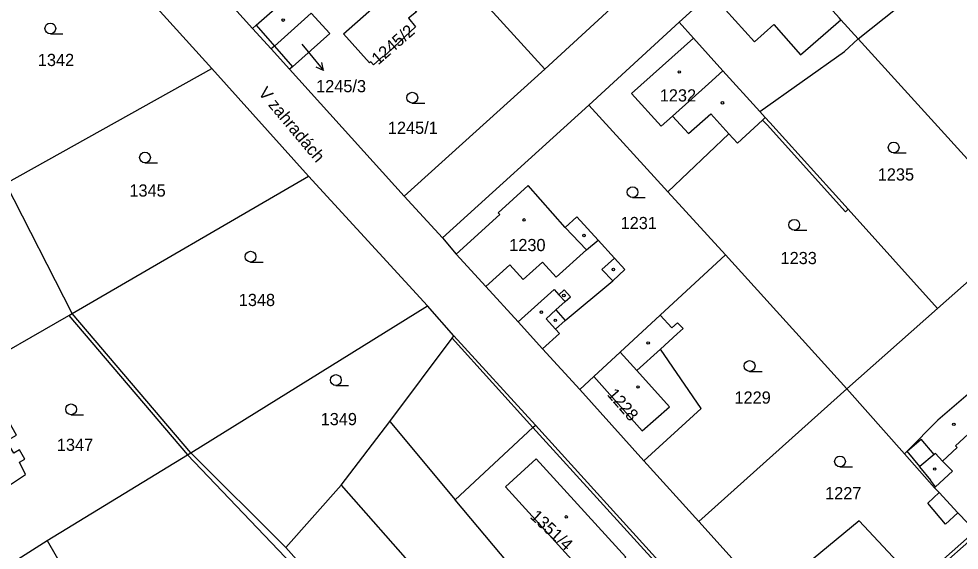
# Model space of a CAD drawing. Extents: x -724107 to -720612, y -1045267 to -1038441.
# Drawn here: x -722136.9 to -722005.9, y -1043982 to -1043907.9 of the extents above; entities that cross this region are included whole.
import ezdxf

# ---------------------------------------------------------------- set-up
doc = ezdxf.new("R2010")
doc.units = 0
for name, color, linetype in [('Hranice parcel', 7, 'Continuous'), ('Parcelní čísla', 7, 'Continuous'), ('Pop  PČ popisy', 7, 'Continuous'), ('Vnitřní kresba', 7, 'Continuous'), ('Značky budov', 7, 'Continuous'), ('Značky kultur', 7, 'Continuous')]:
    doc.layers.add(name, color=color, linetype=linetype)

msp = doc.modelspace()

# ---------------------------------------------------------------- linework, layer by layer
at = {"layer": 'Hranice parcel'}
for p, q in [((-722082.55, -1043894.16), (-722063.66, -1043914.92)), ((-722110.05, -1043914.85), (-722126.93, -1043896.2)), ((-722032.3, -1043896.99), (-722044.93, -1043908.37)), ((-722111.68, -1043901.19), (-722104.36, -1043909.26)), ((-722063.66, -1043914.92), (-722052.56, -1043904.74)), ((-722044.93, -1043908.37), (-722057.52, -1043919.94)), ((-722104.36, -1043909.26), (-722101.78, -1043912.11)), ((-721996.22, -1043936.86), (-722019.97, -1043910.73)), ((-722101.78, -1043912.11), (-722099.21, -1043914.95)), ((-722138.77, -1043930.87), (-722110.05, -1043914.85)), ((-722096.56, -1043929.86), (-722110.05, -1043914.85)), ((-722099.21, -1043914.95), (-722083.24, -1043932.62)), ((-722083.24, -1043932.62), (-722063.66, -1043914.92)), ((-722057.52, -1043919.94), (-722077.88, -1043938.45)), ((-722046.49, -1043932.03), (-722057.52, -1043919.94)), ((-722032.92, -1043921.68), (-722033.69, -1043920.83)), ((-722129.51, -1043949), (-722096.56, -1043929.86)), ((-722079.97, -1043947.93), (-722096.56, -1043929.86)), ((-722129.51, -1043949), (-722138.77, -1043930.87)), ((-722038.48, -1043940.8), (-722046.49, -1043932.03)), ((-722077.88, -1043938.45), (-722083.24, -1043932.62)), ((-722077.88, -1043938.45), (-722075.98, -1043940.73)), ((-722038.48, -1043940.8), (-722047.55, -1043949.19)), ((-722021.55, -1043959.47), (-722038.48, -1043940.8)), ((-722001.9, -1043942.04), (-722008.94, -1043948.26)), ((-722112.99, -1043968.39), (-722129.51, -1043949)), ((-722112.99, -1043968.39), (-722079.97, -1043947.93)), ((-722076.3, -1043952.07), (-722079.97, -1043947.93)), ((-722008.94, -1043948.26), (-722021.55, -1043959.47)), ((-722064.95, -1043964.53), (-722076.3, -1043952.07)), ((-722063.96, -1043953.9), (-722058.78, -1043959.58)), ((-722058.78, -1043959.58), (-722049.84, -1043969.5)), ((-722021.55, -1043959.47), (-722042.2, -1043977.98)), ((-722021.55, -1043959.47), (-722013.51, -1043968.54)), ((-722064.95, -1043964.53), (-722045.11, -1043986.37)), ((-722112.99, -1043968.39), (-722099.75, -1043981.56)), ((-722049.84, -1043969.5), (-722042.2, -1043977.98)), ((-722099.75, -1043981.56), (-722092.04, -1043972.92)), ((-722092.04, -1043972.92), (-722064.71, -1044003.72)), ((-722042.2, -1043977.98), (-722032.64, -1043988.47)), ((-722011.44, -1043986.83), (-722003.35, -1043979.67)), ((-722132.98, -1043980.63), (-722128.37, -1043988.58)), ((-722099.75, -1043981.56), (-722091.64, -1043990.63))]:
    msp.add_line(p, q, dxfattribs=at)
for points in [[(-722019.97, -1043910.73), (-722022.37, -1043908.06), (-722022.57, -1043907.83), (-722026.22, -1043903.77), (-722027.94, -1043901.85), (-722030.26, -1043899.26), (-722032.3, -1043896.99)], [(-722019.97, -1043910.73), (-722010.91, -1043903.46), (-722010.06, -1043904.35), (-722009.25, -1043903.57), (-722006.16, -1043900.51)], [(-722104.36, -1043909.26), (-722103.86, -1043908.82), (-722098.73, -1043904.24), (-722096, -1043901.81), (-722093.71, -1043904.33)], [(-722086.11, -1043913.22), (-722086.18, -1043913.14), (-722087.51, -1043914.35), (-722087.91, -1043913.91), (-722088.06, -1043914.04), (-722091.71, -1043910.02), (-722085.42, -1043904.45), (-722084.4, -1043905.7), (-722083.29, -1043904.79), (-722081.52, -1043906.93), (-722082.63, -1043907.84), (-722081.66, -1043909.02), (-722086.11, -1043913.22)], [(-722096.18, -1043907.11), (-722101.33, -1043911.72), (-722101.78, -1043912.11)], [(-722096.18, -1043907.11), (-722093.59, -1043909.95), (-722098.82, -1043914.6), (-722099.21, -1043914.95)], [(-722033.69, -1043920.83), (-722038.83, -1043915.17), (-722042.9, -1043910.63), (-722044.93, -1043908.37)], [(-722033.69, -1043920.83), (-722021.86, -1043912.47), (-722019.97, -1043910.73)], [(-722046.49, -1043932.03), (-722037.99, -1043923.93), (-722036.8, -1043925.24), (-722033.29, -1043922.02), (-722032.92, -1043921.68)], [(-722008.94, -1043948.26), (-722021.39, -1043934.46), (-722032.3, -1043922.37), (-722032.92, -1043921.68)], [(-722063.96, -1043953.9), (-722061.6, -1043951.76), (-722062.14, -1043951.16), (-722060.8, -1043949.94), (-722054.17, -1043944.44), (-722052.51, -1043942.83), (-722053.93, -1043941.27), (-722056.22, -1043938.78), (-722059.18, -1043935.51), (-722060.81, -1043936.99), (-722065.98, -1043931.16), (-722070.12, -1043934.96), (-722069.92, -1043935.18), (-722075.98, -1043940.73)], [(-722075.98, -1043940.73), (-722071.86, -1043945.23), (-722067.36, -1043950.15), (-722063.96, -1043953.9)], [(-722143.93, -1043957.25), (-722129.95, -1043949.26), (-722129.51, -1043949)], [(-722047.55, -1043949.19), (-722053.15, -1043954.37), (-722056.81, -1043957.76), (-722058.78, -1043959.58)], [(-722049.84, -1043969.5), (-722041.84, -1043962.23), (-722047.54, -1043953.94), (-722045.18, -1043951.81), (-722044.38, -1043951.08), (-722045.14, -1043950.26), (-722045.92, -1043950.99), (-722047.55, -1043949.19)], [(-722092.04, -1043972.92), (-722085.26, -1043964.01), (-722076.57, -1043952.43), (-722076.3, -1043952.07)], [(-722152.07, -1043981.72), (-722151.49, -1043981.36), (-722148.01, -1043979.43), (-722142.58, -1043975.8), (-722139.48, -1043973.73), (-722136, -1043971.4), (-722136.87, -1043969.7), (-722136.11, -1043969.27), (-722136.85, -1043967.98), (-722137.62, -1043968.42), (-722138.66, -1043966.72), (-722137.28, -1043965.95), (-722139.54, -1043961.88), (-722139.96, -1043961.12), (-722141.18, -1043961.79), (-722143.8, -1043957.48), (-722143.93, -1043957.25)], [(-721987.63, -1043965.66), (-721987.96, -1043965.29), (-721991.83, -1043960.94), (-721994.21, -1043963.06), (-721996.18, -1043964.82), (-721999.16, -1043961.52), (-722002.92, -1043962.26), (-722004.66, -1043960.24), (-722008.85, -1043963.83), (-722013.15, -1043968.18), (-722013.51, -1043968.54)], [(-722057.77, -1043996.94), (-722058.16, -1043996.36), (-722076.12, -1043974.92), (-722065.29, -1043964.84), (-722064.95, -1043964.53)], [(-722132.98, -1043980.63), (-722113.43, -1043968.66), (-722112.99, -1043968.39)], [(-722013.51, -1043968.54), (-722009.33, -1043973.26), (-722008.69, -1043973.94), (-722006.09, -1043976.74), (-722005.7, -1043977.11), (-722003.68, -1043979.31), (-722003.35, -1043979.67)], [(-722064.83, -1043969.23), (-722052.33, -1043982.95), (-722056.62, -1043986.86), (-722069.11, -1043973.14), (-722064.83, -1043969.23)], [(-722011.44, -1043986.83), (-722011.78, -1043986.46), (-722019.82, -1043977.86), (-722032.64, -1043988.47)], [(-722147.27, -1043989.66), (-722146.69, -1043989.31), (-722132.98, -1043980.63)]]:
    msp.add_lwpolyline(points, dxfattribs=at)
at = {"layer": 'Pop  PČ popisy'}
for p, q in [((-722097.48, -1043911.43), (-722096.37, -1043912.78)), ((-722096.37, -1043912.78), (-722094.48, -1043915.11)), ((-722094.48, -1043915.11), (-722095.5, -1043914.65)), ((-722094.48, -1043915.11), (-722094.72, -1043914.02))]:
    msp.add_line(p, q, dxfattribs=at)
at = {"layer": 'Vnitřní kresba'}
for p, q in [((-722034.43, -1043911.14), (-722038.46, -1043906.65)), ((-722028, -1043912.94), (-722022.37, -1043908.06)), ((-722103.86, -1043908.82), (-722101.33, -1043911.72)), ((-722034.43, -1043911.14), (-722031.74, -1043908.73)), ((-722031.74, -1043908.73), (-722028, -1043912.94)), ((-722042.9, -1043910.63), (-722051.55, -1043918.32)), ((-722101.33, -1043911.72), (-722098.82, -1043914.6)), ((-722038.83, -1043915.17), (-722040.84, -1043916.97)), ((-722045.84, -1043921.47), (-722040.84, -1043916.97)), ((-722051.55, -1043918.32), (-722047.43, -1043922.9)), ((-722047.43, -1043922.9), (-722045.84, -1043921.47)), ((-722032.66, -1043922.71), (-722033.29, -1043922.02)), ((-722021.76, -1043934.8), (-722032.66, -1043922.71)), ((-722021.76, -1043934.8), (-722021.39, -1043934.46)), ((-722060.81, -1043936.99), (-722057.83, -1043940.13)), ((-722057.83, -1043940.13), (-722056.22, -1043938.78)), ((-722057.83, -1043940.13), (-722062.04, -1043943.93)), ((-722055.71, -1043942.85), (-722053.93, -1043941.27)), ((-722071.86, -1043945.23), (-722068.5, -1043942.19)), ((-722068.5, -1043942.19), (-722066.64, -1043944.25)), ((-722066.64, -1043944.25), (-722063.97, -1043941.81)), ((-722063.97, -1043941.81), (-722062.04, -1043943.93)), ((-722054.17, -1043944.44), (-722055.71, -1043942.85)), ((-722067.36, -1043950.15), (-722062.36, -1043945.62)), ((-722062.36, -1043945.62), (-722061.69, -1043946.36)), ((-722061.69, -1043946.36), (-722060.95, -1043945.69)), ((-722060.82, -1043947.32), (-722061.69, -1043946.36)), ((-722060.95, -1043945.69), (-722060.08, -1043946.65)), ((-722060.82, -1043947.32), (-722062.09, -1043948.47)), ((-722060.82, -1043947.32), (-722060.08, -1043946.65)), ((-722063.46, -1043949.71), (-722062.09, -1043948.47)), ((-722062.09, -1043948.47), (-722060.8, -1043949.94)), ((-722129.95, -1043949.26), (-722113.43, -1043968.66)), ((-722063.46, -1043949.71), (-722062.14, -1043951.16)), ((-722076.57, -1043952.43), (-722065.29, -1043964.84)), ((-722053.15, -1043954.37), (-722050.83, -1043956.93)), ((-722050.83, -1043956.93), (-722047.54, -1043953.94)), ((-722046.27, -1043961.96), (-722050.83, -1043956.93)), ((-722056.81, -1043957.76), (-722050.09, -1043965.33)), ((-722050.09, -1043965.33), (-722046.27, -1043961.96)), ((-722006.41, -1043967.43), (-722001.3, -1043962.7)), ((-722085.26, -1043964.01), (-722076.12, -1043974.92)), ((-722065.29, -1043964.84), (-722045.46, -1043986.66)), ((-722013.15, -1043968.18), (-722011.18, -1043966.47)), ((-722009.39, -1043968.63), (-722011.18, -1043966.47)), ((-722006.19, -1043967.67), (-722006.41, -1043967.43)), ((-722113.43, -1043968.66), (-722092.14, -1043990.96)), ((-722011.39, -1043970.3), (-722013.15, -1043968.18)), ((-722009.39, -1043968.63), (-722011.39, -1043970.3)), ((-722009.19, -1043968.47), (-722009.39, -1043968.63)), ((-722009.19, -1043968.47), (-722008.2, -1043969.53)), ((-722008.2, -1043969.53), (-722006.19, -1043967.67)), ((-722008.2, -1043969.53), (-722006.85, -1043970.96)), ((-722011.44, -1043970.34), (-722011.39, -1043970.3)), ((-722011.44, -1043970.34), (-722009.89, -1043972.21)), ((-722009.18, -1043973.12), (-722006.85, -1043970.96)), ((-722009.18, -1043973.12), (-722009.89, -1043972.21)), ((-722010.27, -1043975.42), (-722008.69, -1043973.94)), ((-722009.33, -1043973.26), (-722009.18, -1043973.12)), ((-722007.82, -1043978.35), (-722010.27, -1043975.42)), ((-722006.09, -1043976.74), (-722007.82, -1043978.35)), ((-722003.68, -1043979.31), (-722011.78, -1043986.46))]:
    msp.add_line(p, q, dxfattribs=at)
msp.add_lwpolyline([(-722045.84, -1043921.47), (-722043.63, -1043923.92), (-722040.52, -1043921.16), (-722037.99, -1043923.93)], dxfattribs=at)
at = {"layer": 'Značky budov'}
for centre in [(-722100.1, -1043908.1), (-722044.9, -1043915.32), (-722038.89, -1043919.63), (-722066.54, -1043935.94), (-722058.19, -1043938.11), (-722054.09, -1043942.85), (-722060.99, -1043946.47), (-722064.12, -1043948.79), (-722062.18, -1043949.92), (-722049.24, -1043953.08), (-722050.65, -1043959.21), (-722006.64, -1043964.42), (-722009.31, -1043970.65), (-722060.65, -1043977.32)]:
    msp.add_circle(centre, 0.175, dxfattribs=at)
at = {"layer": 'Značky kultur'}
for p, q in [((-722132.55, -1043910.01), (-722130.8, -1043910.01)), ((-722082.11, -1043919.66), (-722080.36, -1043919.66)), ((-722015.03, -1043926.59), (-722013.28, -1043926.59)), ((-722119.36, -1043927.99), (-722117.61, -1043927.99)), ((-722051.41, -1043932.82), (-722049.66, -1043932.82)), ((-722028.88, -1043937.37), (-722027.13, -1043937.37)), ((-722104.64, -1043941.81), (-722102.89, -1043941.81)), ((-722035.1, -1043957.04), (-722033.35, -1043957.04)), ((-722092.76, -1043959), (-722091.01, -1043959)), ((-722129.66, -1043963.08), (-722127.91, -1043963.08)), ((-722022.51, -1043970.34), (-722020.76, -1043970.34))]:
    msp.add_line(p, q, dxfattribs=at)
for centre in [(-722132.55, -1043909.26), (-722082.11, -1043918.91), (-722015.03, -1043925.84), (-722119.36, -1043927.24), (-722051.41, -1043932.07), (-722028.88, -1043936.62), (-722104.64, -1043941.06), (-722035.1, -1043956.29), (-722092.76, -1043958.25), (-722129.66, -1043962.33), (-722022.51, -1043969.59)]:
    msp.add_circle(centre, 0.75, dxfattribs=at)

# ---------------------------------------------------------------- texts
at = {"layer": 'Parcelní čísla'}
for s, rotation, p in [('1245/2', 41, (-722086.87, -1043914.43)), ('1228', 311, (-722055.05, -1043960.31)), ('1351/4', 317, (-722065.8, -1043977.41))]:
    msp.add_text(s, height=1.7, rotation=rotation, dxfattribs=at).set_placement(p)
for s, p in [('1342', (-722134.29, -1043914.5)), ('1245/3', (-722095.51, -1043918.15)), ('1232', (-722047.62, -1043919.44)), ('1245/1', (-722085.51, -1043923.95)), ('1235', (-722017.24, -1043930.45)), ('1345', (-722121.53, -1043932.69)), ('1231', (-722053.08, -1043937.22)), ('1230', (-722068.6, -1043940.29)), ('1233', (-722030.79, -1043942.1)), ('1348', (-722106.29, -1043947.94)), ('1229', (-722037.21, -1043961.54)), ('1349', (-722094.88, -1043964.54)), ('1347', (-722131.64, -1043968.12)), ('1227', (-722024.58, -1043974.86))]:
    msp.add_text(s, height=1.7, dxfattribs=at).set_placement(p)
at = {"layer": 'Pop  PČ popisy'}
msp.add_text('V zahradách', height=1.7, rotation=310, dxfattribs=at).set_placement((-722103.65, -1043918.3))

doc.saveas('drawing.dxf')
